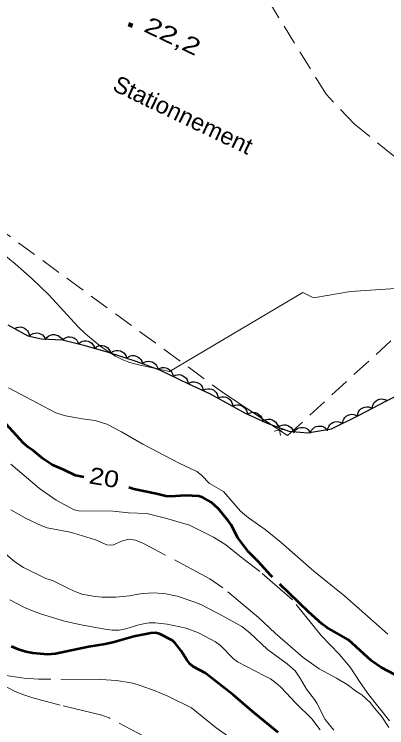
# Model space of a CAD drawing. Extents: x 356765 to 358572, y 5103174 to 5104650.
# Drawn here: x 356948.8 to 356982.3, y 5104085.6 to 5104149.8 of the extents above; entities that cross this region are included whole.
import ezdxf
from ezdxf.enums import TextEntityAlignment as Align

# ---------------------------------------------------------------- set-up
doc = ezdxf.new("R2010")
doc.units = 0
doc.header["$LTSCALE"] = 0.6
for name, pattern in [('DOT_DASHED', [7.7, 5, -1.2, 0.3, -1.2]), ('LONG_DASHED', [7.5, 6, -1.5]), ('MEDIUM_DASHED', [4.5, 3, -1.5])]:
    doc.linetypes.add(name, pattern=pattern)
for name, color, linetype, lineweight in [('1', 7, 'Continuous', 53), ('2', 7, 'Continuous', 13), ('3', 7, 'Continuous', 140), ('37', 7, 'Continuous', 13), ('44', 7, 'Continuous', 25), ('52', 7, 'Continuous', 13)]:
    doc.layers.add(name, color=color, linetype=linetype, lineweight=lineweight)

msp = doc.modelspace()

# ---------------------------------------------------------------- linework, layer by layer
at = {"layer": '1', "linetype": 'LONG_DASHED'}
for points in [[(356955.04, 5104108.11), (356954.3, 5104108.26), (356953.25, 5104108.78), (356952.2, 5104109.23), (356951.39, 5104109.76), (356950.51, 5104110.5), (356950.03, 5104110.82), (356949.62, 5104111.17), (356947.42, 5104113.57)], [(356983.04, 5104090.34), (356981.78, 5104090.99), (356980.91, 5104091.59), (356978.84, 5104093.48), (356976.91, 5104094.59), (356976.45, 5104094.94), (356975.26, 5104096.01), (356971.86, 5104099.28), (356970.71, 5104100.55), (356969.85, 5104101.4), (356968.89, 5104102.68), (356968.28, 5104103.84), (356968.04, 5104104.17), (356967.17, 5104105.28), (356966.5, 5104105.88), (356965.76, 5104106.29), (356965.4, 5104106.41), (356964.19, 5104106.46), (356962.84, 5104106.38), (356962.41, 5104106.4), (356961.59, 5104106.62), (356959.53, 5104107.05), (356959.1, 5104107.2)], [(356972.52, 5104085.16), (356970.2, 5104087.04), (356968.47, 5104088.54), (356966.29, 5104090.25), (356965.98, 5104090.49), (356964.9, 5104091.05), (356964.58, 5104091.32), (356964.3, 5104091.68), (356963.81, 5104092.5), (356963.27, 5104093.18), (356963.01, 5104093.43), (356961.86, 5104094.04), (356961.48, 5104094.13), (356961.07, 5104094.09), (356959.53, 5104093.8), (356957.67, 5104093.24), (356956.97, 5104093.09), (356955.47, 5104092.87), (356952.49, 5104092.22), (356951.79, 5104092.18), (356950.46, 5104092.29), (356949.82, 5104092.42), (356949.17, 5104092.62), (356948.55, 5104092.88)]]:
    msp.add_lwpolyline(points, dxfattribs=at)
at = {"layer": '2'}
for points in [[(356983.52, 5104125.13), (356979.03, 5104124.84), (356975.89, 5104124.3), (356975.58, 5104124.32), (356974.74, 5104124.75), (356962.74, 5104117.62), (356959.84, 5104118.25), (356959.19, 5104118.43), (356958.54, 5104118.69), (356957.91, 5104119.01), (356956.6, 5104119.86), (356955.21, 5104121.01), (356954.55, 5104121.66), (356951.89, 5104124.54), (356950.39, 5104125.98), (356948.88, 5104127.32), (356947.31, 5104128.59)], [(356982.38, 5104094.01), (356978.51, 5104097.42), (356975.72, 5104099.67), (356972.8, 5104102.26), (356971.36, 5104103.4), (356969.84, 5104104.45), (356969.12, 5104105.07), (356967.6, 5104106.82), (356966.36, 5104107.55), (356965.64, 5104108.3), (356965.2, 5104108.63), (356963.61, 5104109.38), (356960.36, 5104111.09), (356958.42, 5104112.21), (356957.11, 5104112.88), (356956.06, 5104113.23), (356954.91, 5104113.37), (356953.39, 5104113.63), (356952.52, 5104113.9), (356948.28, 5104116.15)]]:
    msp.add_lwpolyline(points, dxfattribs=at)
at = {"layer": '2', "linetype": 'LONG_DASHED'}
for points in [[(356961.41, 5104084.32), (356957.34, 5104086.46), (356956.68, 5104086.7), (356952.91, 5104087.61), (356950.46, 5104088.26), (356949.65, 5104088.53), (356948.88, 5104088.83), (356945.82, 5104090.43), (356944.32, 5104091.38), (356942.3, 5104092.95), (356938.86, 5104095.9), (356935.06, 5104099.3), (356933.56, 5104100.88), (356931.76, 5104103.21), (356931.39, 5104103.83), (356930.38, 5104105.84), (356929.61, 5104107.09), (356927.38, 5104110.09), (356926.06, 5104111.97), (356925.63, 5104112.5), (356922.23, 5104116.17)], [(356982.52, 5104086.21), (356980.66, 5104088.55), (356979.88, 5104089.65), (356979, 5104091.03), (356978, 5104092.19), (356976.39, 5104093.88), (356973.8, 5104097.08), (356970.87, 5104099.63), (356969.34, 5104100.8), (356967.81, 5104102.05), (356966.7, 5104102.74), (356964.56, 5104103.8), (356962.39, 5104104.42), (356960.72, 5104104.84), (356959.07, 5104104.91), (356957.68, 5104105.05), (356954.57, 5104105.08), (356954.18, 5104105.19), (356952.56, 5104106.05), (356951.07, 5104107.09), (356948.49, 5104109.3)], [(356956.11, 5104102.48), (356954.14, 5104103.08), (356953.67, 5104103.21), (356951.76, 5104103.55), (356951.27, 5104103.73), (356949.87, 5104104.4), (356948.49, 5104105.17)], [(356982.46, 5104085.59), (356981.77, 5104086.66), (356981.17, 5104087.33), (356980.79, 5104087.84), (356980.04, 5104088.53), (356979.6, 5104088.8), (356978.71, 5104089.46), (356977.76, 5104090.04), (356976.2, 5104090.88), (356974.78, 5104091.9), (356972.26, 5104094.09), (356970.75, 5104095.49), (356967.54, 5104098.16), (356966.38, 5104098.99), (356960.42, 5104102.15), (356959.69, 5104102.46), (356959.08, 5104102.55), (356958.51, 5104102.4), (356957.73, 5104102.05), (356957.43, 5104102.01), (356957.12, 5104102.05), (356956.11, 5104102.48)], [(356977.52, 5104085.37), (356976.74, 5104086.33), (356976, 5104087.78), (356975.78, 5104088.13), (356975.06, 5104089.05), (356974.52, 5104089.99), (356974.04, 5104090.7), (356973.34, 5104091.34), (356971.57, 5104092.63), (356969.98, 5104094.11), (356969.26, 5104094.68), (356967.58, 5104095.61), (356965.56, 5104096.66), (356965.04, 5104096.88), (356963.45, 5104097.41), (356962.42, 5104097.63), (356961.41, 5104097.72), (356960.86, 5104097.7), (356960.3, 5104097.66), (356959.15, 5104097.44), (356957.94, 5104097.33), (356956.68, 5104097.33), (356956.08, 5104097.38), (356954.88, 5104097.61), (356954.32, 5104097.8), (356953.8, 5104098.04), (356952.22, 5104098.84), (356951.64, 5104099), (356949.61, 5104100.01), (356948.84, 5104100.51), (356947.17, 5104101.94)], [(356968.05, 5104084.78), (356966.95, 5104085.58), (356964.73, 5104087.37), (356962.6, 5104088.43), (356961.45, 5104088.91), (356960.12, 5104089.38), (356959.44, 5104089.58), (356958, 5104089.84), (356956.58, 5104089.93), (356950.98, 5104089.94), (356949.67, 5104090.04), (356947.64, 5104090.34), (356947.01, 5104090.57), (356946.43, 5104090.86), (356944.88, 5104092.05), (356942.76, 5104093.92), (356939.24, 5104097.23), (356937.34, 5104099.62), (356936.71, 5104100.5), (356936.42, 5104100.99)], [(356950.42, 5104096.09), (356949.7, 5104096.41), (356948.4, 5104097.09)], [(356976.31, 5104085.38), (356975.56, 5104086.38), (356974.15, 5104087.76), (356972.76, 5104089.24), (356972.3, 5104089.63), (356971.82, 5104089.97), (356971.3, 5104090.26), (356968.86, 5104091.51), (356968.47, 5104091.82), (356967.35, 5104092.97), (356966.9, 5104093.3), (356965.35, 5104094.13), (356964.24, 5104094.53), (356963.67, 5104094.67), (356962.55, 5104094.9), (356961.47, 5104095.03), (356960.92, 5104095.01), (356960.4, 5104094.93), (356959.87, 5104094.82), (356958.81, 5104094.47), (356958.23, 5104094.36), (356957.6, 5104094.36), (356956.93, 5104094.44), (356954.8, 5104094.84), (356953.3, 5104095.17), (356951.16, 5104095.83), (356950.42, 5104096.09)]]:
    msp.add_lwpolyline(points, dxfattribs=at)
at = {"layer": '3'}
msp.add_line((356959.05, 5104148.9), (356959.41, 5104148.73), dxfattribs=at)
at = {"layer": '37'}
for p, q in [((356967.65, 5104115.68), (356973.37, 5104111.87)), ((356967.65, 5104115.68), (356971.81, 5104112.91)), ((356972.74, 5104111.86), (356972.55, 5104112.84)), ((356972.15, 5104112.26), (356973.13, 5104112.45))]:
    msp.add_line(p, q, dxfattribs=at)
at = {"layer": '44', "linetype": 'DOT_DASHED'}
msp.add_lwpolyline([(356948.22, 5104121.84), (356950.02, 5104120.84), (356951.23, 5104120.56), (356953.14, 5104120.47), (356955.04, 5104120), (356957.23, 5104119.36), (356959.73, 5104118.56), (356961.84, 5104117.77), (356964.47, 5104116.51), (356966.34, 5104115.65), (356968.74, 5104114.32), (356969.49, 5104113.9), (356971.52, 5104112.97), (356973.48, 5104112.27), (356975.16, 5104112.11), (356977.32, 5104112.47), (356979.75, 5104113.66), (356982.27, 5104115), (356984.46, 5104116.12)], dxfattribs=at)
at = {"layer": '44'}
for points in [[(356948.83, 5104121.5), (356949.01, 5104121.6), (356949.21, 5104121.63), (356949.38, 5104121.64), (356949.55, 5104121.6), (356949.72, 5104121.52), (356949.87, 5104121.4), (356949.98, 5104121.29), (356950.06, 5104121.13), (356950.12, 5104120.95), (356950.14, 5104120.78)], [(356950.15, 5104120.81), (356950.3, 5104120.95), (356950.49, 5104121.04), (356950.64, 5104121.09), (356950.82, 5104121.1), (356951, 5104121.07), (356951.18, 5104121), (356951.32, 5104120.92), (356951.44, 5104120.79), (356951.55, 5104120.64), (356951.61, 5104120.47)], [(356951.62, 5104120.54), (356951.75, 5104120.71), (356951.91, 5104120.83), (356952.05, 5104120.91), (356952.23, 5104120.95), (356952.41, 5104120.95), (356952.6, 5104120.91), (356952.75, 5104120.86), (356952.9, 5104120.76), (356953.03, 5104120.62), (356953.12, 5104120.47)], [(356953.12, 5104120.48), (356953.27, 5104120.61), (356953.46, 5104120.7), (356953.62, 5104120.75), (356953.79, 5104120.75), (356953.97, 5104120.73), (356954.15, 5104120.65), (356954.29, 5104120.57), (356954.41, 5104120.44), (356954.51, 5104120.28), (356954.58, 5104120.11)], [(356954.58, 5104120.13), (356954.74, 5104120.27), (356954.93, 5104120.35), (356955.09, 5104120.39), (356955.26, 5104120.38), (356955.45, 5104120.35), (356955.62, 5104120.26), (356955.76, 5104120.18), (356955.87, 5104120.04), (356955.97, 5104119.88), (356956.02, 5104119.71)], [(356956.02, 5104119.71), (356956.18, 5104119.85), (356956.37, 5104119.93), (356956.53, 5104119.97), (356956.7, 5104119.96), (356956.89, 5104119.93), (356957.06, 5104119.84), (356957.2, 5104119.76), (356957.31, 5104119.62), (356957.41, 5104119.46), (356957.46, 5104119.29)], [(356957.46, 5104119.29), (356957.62, 5104119.42), (356957.81, 5104119.49), (356957.97, 5104119.53), (356958.15, 5104119.52), (356958.33, 5104119.48), (356958.5, 5104119.39), (356958.64, 5104119.3), (356958.75, 5104119.16), (356958.84, 5104119), (356958.89, 5104118.83)], [(356958.89, 5104118.83), (356959.05, 5104118.96), (356959.24, 5104119.03), (356959.4, 5104119.07), (356959.58, 5104119.06), (356959.76, 5104119.02), (356959.93, 5104118.93), (356960.06, 5104118.84), (356960.17, 5104118.71), (356960.27, 5104118.55), (356960.32, 5104118.37)], [(356960.31, 5104118.34), (356960.48, 5104118.47), (356960.67, 5104118.53), (356960.83, 5104118.56), (356961.01, 5104118.54), (356961.18, 5104118.49), (356961.35, 5104118.4), (356961.48, 5104118.3), (356961.59, 5104118.16), (356961.67, 5104117.99), (356961.71, 5104117.82)], [(356961.72, 5104117.83), (356961.9, 5104117.93), (356962.09, 5104117.98), (356962.26, 5104118), (356962.43, 5104117.97), (356962.6, 5104117.9), (356962.76, 5104117.79), (356962.88, 5104117.68), (356962.97, 5104117.53), (356963.04, 5104117.36), (356963.07, 5104117.18)], [(356963.07, 5104117.18), (356963.25, 5104117.29), (356963.45, 5104117.33), (356963.61, 5104117.35), (356963.78, 5104117.32), (356963.96, 5104117.25), (356964.11, 5104117.14), (356964.24, 5104117.03), (356964.33, 5104116.88), (356964.39, 5104116.71), (356964.42, 5104116.53)], [(356964.42, 5104116.53), (356964.6, 5104116.64), (356964.8, 5104116.69), (356964.96, 5104116.71), (356965.13, 5104116.68), (356965.31, 5104116.62), (356965.47, 5104116.51), (356965.59, 5104116.4), (356965.68, 5104116.25), (356965.75, 5104116.08), (356965.78, 5104115.91)], [(356965.8, 5104115.95), (356965.99, 5104116.04), (356966.19, 5104116.08), (356966.36, 5104116.08), (356966.53, 5104116.04), (356966.7, 5104115.97), (356966.84, 5104115.85), (356966.96, 5104115.73), (356967.04, 5104115.58), (356967.1, 5104115.4), (356967.12, 5104115.22)], [(356967.12, 5104115.22), (356967.3, 5104115.31), (356967.5, 5104115.35), (356967.67, 5104115.36), (356967.84, 5104115.31), (356968.01, 5104115.24), (356968.16, 5104115.12), (356968.27, 5104115), (356968.35, 5104114.85), (356968.41, 5104114.67), (356968.43, 5104114.49)], [(356968.43, 5104114.49), (356968.62, 5104114.59), (356968.82, 5104114.62), (356968.98, 5104114.63), (356969.15, 5104114.58), (356969.32, 5104114.51), (356969.47, 5104114.39), (356969.58, 5104114.27), (356969.67, 5104114.12), (356969.72, 5104113.94), (356969.74, 5104113.76)], [(356980.97, 5104114.31), (356981, 5104114.52), (356981.08, 5104114.71), (356981.16, 5104114.85), (356981.29, 5104114.97), (356981.44, 5104115.07), (356981.63, 5104115.13), (356981.79, 5104115.16), (356981.96, 5104115.15), (356982.14, 5104115.1), (356982.3, 5104115.02)], [(356969.75, 5104113.78), (356969.93, 5104113.89), (356970.12, 5104113.94), (356970.29, 5104113.96), (356970.46, 5104113.93), (356970.64, 5104113.87), (356970.79, 5104113.76), (356970.92, 5104113.65), (356971.01, 5104113.51), (356971.08, 5104113.33), (356971.11, 5104113.16)], [(356979.65, 5104113.61), (356979.67, 5104113.81), (356979.75, 5104114), (356979.84, 5104114.14), (356979.96, 5104114.26), (356980.12, 5104114.36), (356980.3, 5104114.42), (356980.46, 5104114.46), (356980.64, 5104114.44), (356980.82, 5104114.4), (356980.97, 5104114.31)], [(356971.1, 5104113.12), (356971.27, 5104113.24), (356971.46, 5104113.31), (356971.62, 5104113.35), (356971.79, 5104113.33), (356971.97, 5104113.28), (356972.14, 5104113.19), (356972.27, 5104113.1), (356972.38, 5104112.96), (356972.47, 5104112.79), (356972.51, 5104112.62)], [(356978.3, 5104112.95), (356978.33, 5104113.16), (356978.42, 5104113.34), (356978.5, 5104113.48), (356978.64, 5104113.6), (356978.8, 5104113.69), (356978.98, 5104113.75), (356979.14, 5104113.78), (356979.31, 5104113.75), (356979.49, 5104113.7), (356979.65, 5104113.61)], [(356972.51, 5104112.62), (356972.68, 5104112.74), (356972.87, 5104112.81), (356973.03, 5104112.84), (356973.21, 5104112.83), (356973.39, 5104112.78), (356973.55, 5104112.69), (356973.69, 5104112.59), (356973.79, 5104112.45), (356973.88, 5104112.29), (356973.92, 5104112.11)], [(356975.44, 5104112.16), (356975.53, 5104112.35), (356975.66, 5104112.5), (356975.79, 5104112.61), (356975.95, 5104112.68), (356976.12, 5104112.72), (356976.32, 5104112.72), (356976.48, 5104112.71), (356976.64, 5104112.64), (356976.79, 5104112.53), (356976.92, 5104112.4)], [(356976.95, 5104112.29), (356976.98, 5104112.5), (356977.07, 5104112.68), (356977.16, 5104112.82), (356977.29, 5104112.94), (356977.45, 5104113.03), (356977.63, 5104113.09), (356977.79, 5104113.12), (356977.97, 5104113.09), (356978.15, 5104113.04), (356978.3, 5104112.95)], [(356973.95, 5104112.23), (356974.08, 5104112.39), (356974.25, 5104112.5), (356974.4, 5104112.57), (356974.57, 5104112.6), (356974.76, 5104112.6), (356974.94, 5104112.55), (356975.09, 5104112.49), (356975.23, 5104112.38), (356975.35, 5104112.24), (356975.44, 5104112.08)]]:
    msp.add_lwpolyline(points, dxfattribs=at)
at = {"layer": '52', "linetype": 'MEDIUM_DASHED'}
msp.add_line((356942.64, 5104134), (356967.65, 5104115.68), dxfattribs=at)
for points in [[(356996.1, 5104133.17), (356993, 5104132.99), (356989.62, 5104133.8), (356986.05, 5104135.19), (356982.85, 5104137.07), (356979.36, 5104139.92), (356976.83, 5104142.58), (356959.3, 5104171.05)], [(356973.37, 5104111.87), (356986.02, 5104123.49), (356991.01, 5104126.2), (356993.21, 5104127.13), (356995.66, 5104127.43), (356997.37, 5104127.23), (357000.3, 5104126.5)]]:
    msp.add_lwpolyline(points, dxfattribs=at)

# ---------------------------------------------------------------- texts
at = {"layer": '1', "width": 1.2}
msp.add_text('20', height=1.5, rotation=350.411, dxfattribs=at).set_placement((356956.7551, 5104107.3545), align=Align.CENTER)
at = {"layer": '3', "width": 1.35}
msp.add_text('22,2   ', height=1.5, rotation=334.423, dxfattribs=at).set_placement((356960.34, 5104148.28))
at = {"layer": '52', "width": 1.05}
msp.add_text('Stationnement', height=1.5, rotation=334.42, dxfattribs=at).set_placement((356957.52, 5104142.98))

doc.saveas('drawing.dxf')
